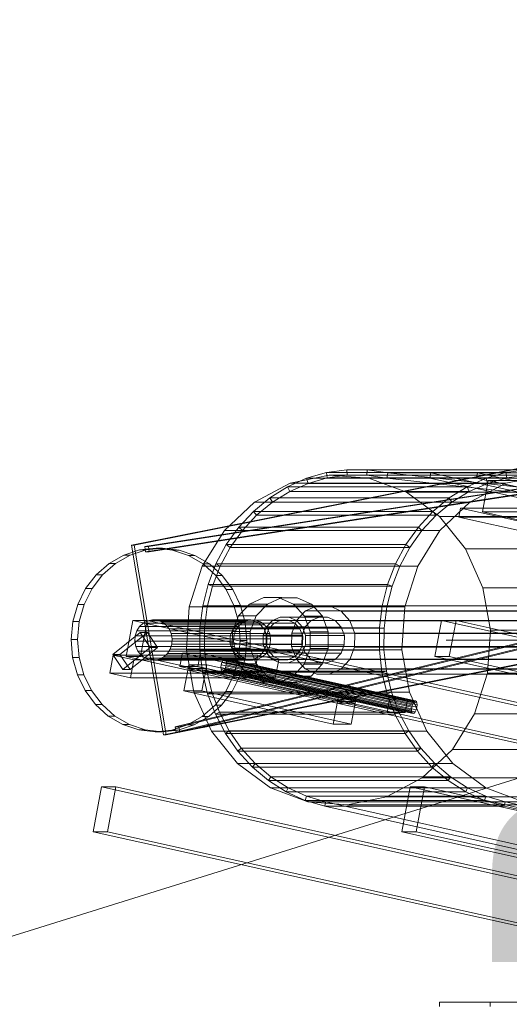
# Model space of a CAD drawing. Header units: millimetres. Extents: x -4738 to 65662, y -68080 to 6847.
# Tile 812 of 1056: x 17909 to 18442, y 2033 to 3106. Entities that reach past the tile are written whole.
import ezdxf

# ---------------------------------------------------------------- set-up
doc = ezdxf.new("R2010")
doc.units = ezdxf.units.MM
doc.layers.add('COTAS_P', color=1, linetype='Continuous', lineweight=0)
doc.layers.add('lateral_C10', color=7, linetype='Continuous', lineweight=0)
doc.dimstyles.new('R19_100', dxfattribs={"dimtxt": 250, "dimasz": 150, "dimexe": 150, "dimexo": 80, "dimgap": 100, "dimtad": 1, "dimtih": 1, "dimtoh": 1, "dimdsep": 46, "dimcen": 0.09, "dimadec": 0, "dimazin": 0, "dimtfac": 1, "dimtdec": 4, "dimtofl": 0, "dimtmove": 0, "dimatfit": 3, "dimfxl": 1, "dimtolj": 1, "dimtzin": 0, "dimarcsym": 0})

# ---------------------------------------------------------------- blocks, each defined once
blk = doc.blocks.new('DIM_R30_4')
at = {"layer": 'COTAS_P'}
for p, q in [((15248.4, 1279.1), (24311.8, 4109.1)), ((24311.8, 4109.1), (24155.2, 4107.3)), ((24311.8, 4109.1), (24182.1, 4021.4)), ((24580.1, 3250), (24311.8, 4109.1)), ((15248.4, 1279.1), (15378.1, 1366.8)), ((15248.4, 1279.1), (15405, 1280.8)), ((15516.6, 420), (15248.4, 1279.1))]:
    blk.add_line(p, q, dxfattribs=at)
blk.add_text('9495 P', height=250, rotation=17.3406, dxfattribs=at).set_placement((19750.3, 2789.5))
blk = doc.blocks.new('DIM_R30_19')
at = {"layer": 'COTAS_P'}
for p, q in [((18373.5, 2430), (18773.5, 2430)), ((18773.5, 2430), (18728.5, 2280)), ((18773.5, 0), (18773.5, 2430)), ((18773.5, 2430), (18818.5, 2280)), ((18773.5, 0), (18728.5, 150)), ((18773.5, 0), (18818.5, 150)), ((18373.5, 0), (18773.5, 0))]:
    blk.add_line(p, q, dxfattribs=at)
blk.add_text('2430 P', height=250, rotation=90, dxfattribs=at).set_placement((18673.5, 1215))

msp = doc.modelspace()

# ---------------------------------------------------------------- linework, layer by layer
at = {"layer": 'lateral_C10'}
for p, q in [((18031.001, 2533.276), (18938.886, 2714.219)), ((18942.012, 2714.219), (18034.127, 2533.276)), ((18045.617, 2531.97), (18958.696, 2673.313)), ((18962.603, 2673.313), (18049.524, 2531.97)), ((18959.475, 2667.373), (18046.396, 2526.03)), ((18963.382, 2667.373), (18050.303, 2526.03)), ((18246.392, 2609.677), (18203.923, 2600.763)), ((18221.596, 2606.236), (18243.205, 2612.459)), ((18243.205, 2612.459), (18265.383, 2615.568)), ((18243.205, 2612.459), (18244.237, 2606.692)), ((18438.58, 2612.459), (18243.205, 2612.459)), ((18265.716, 2609.663), (18244.237, 2606.692)), ((18289.537, 2606.346), (18246.392, 2609.677)), ((18246.392, 2609.677), (18480.841, 2609.677)), ((18265.383, 2615.568), (18265.716, 2609.663)), ((18460.757, 2615.568), (18265.383, 2615.568)), ((18265.383, 2615.568), (18287.749, 2615.509)), ((18265.716, 2609.663), (18461.091, 2609.663)), ((18287.368, 2609.565), (18265.716, 2609.663)), ((18287.749, 2615.509), (18287.368, 2609.565)), ((18287.368, 2609.565), (18482.742, 2609.565)), ((18308.823, 2606.401), (18287.368, 2609.565)), ((18483.123, 2615.509), (18287.749, 2615.509)), ((18287.749, 2615.509), (18309.922, 2612.281)), ((18309.922, 2612.281), (18308.823, 2606.401)), ((18967.236, 2539.411), (18309.922, 2612.281)), ((18309.922, 2612.281), (18356.812, 2612.281)), ((18505.296, 2612.281), (18309.922, 2612.281)), ((18355.713, 2606.401), (18356.812, 2612.281)), ((18993.04, 2471.958), (18356.812, 2612.281)), ((18356.812, 2612.281), (18407.609, 2612.281)), ((18406.51, 2606.401), (18407.609, 2612.281)), ((19043.837, 2471.958), (18407.609, 2612.281)), ((18407.609, 2612.281), (18458.406, 2612.281)), ((18438.58, 2612.459), (18416.97, 2606.236)), ((18438.373, 2600.763), (18480.841, 2609.677)), ((18460.757, 2615.568), (18438.58, 2612.459)), ((18439.612, 2606.692), (18438.58, 2612.459)), ((18439.612, 2606.692), (18461.091, 2609.663)), ((18203.923, 2600.763), (18165.026, 2580.212)), ((18181.537, 2584.931), (18200.922, 2597.007)), ((18200.922, 2597.007), (18221.596, 2606.236)), ((18200.922, 2597.007), (18203.258, 2591.801)), ((18396.296, 2597.007), (18200.922, 2597.007)), ((18223.299, 2600.704), (18203.258, 2591.801)), ((18203.923, 2600.763), (18438.373, 2600.763)), ((18221.596, 2606.236), (18223.299, 2600.704)), ((18416.97, 2606.236), (18221.596, 2606.236)), ((18244.237, 2606.692), (18223.299, 2600.704)), ((18223.299, 2600.704), (18418.673, 2600.704)), ((18244.237, 2606.692), (18439.612, 2606.692)), ((18330.418, 2590.997), (18289.537, 2606.346)), ((18289.537, 2606.346), (18523.986, 2606.346)), ((18355.713, 2606.401), (18308.823, 2606.401)), ((18308.823, 2606.401), (18966.137, 2533.531)), ((18308.823, 2606.401), (18504.197, 2606.401)), ((18406.51, 2606.401), (18355.713, 2606.401)), ((18355.713, 2606.401), (18991.941, 2466.078)), ((18396.296, 2597.007), (18376.911, 2584.931)), ((18416.97, 2606.236), (18396.296, 2597.007)), ((18398.632, 2591.801), (18396.296, 2597.007)), ((18398.632, 2591.801), (18418.673, 2600.704)), ((18399.475, 2580.212), (18438.373, 2600.763)), ((18457.308, 2606.401), (18406.51, 2606.401)), ((18406.51, 2606.401), (19042.738, 2466.078)), ((18419.384, 2603.869), (18412.925, 2569.579)), ((18418.673, 2600.704), (18416.97, 2606.236)), ((18418.673, 2600.704), (18439.612, 2606.692)), ((18520.979, 2603.869), (18419.384, 2603.869)), ((18419.384, 2603.869), (18888.325, 2499.62)), ((18203.258, 2591.801), (18184.456, 2580.135)), ((18203.258, 2591.801), (18398.632, 2591.801)), ((18366.249, 2564.677), (18330.418, 2590.997)), ((18330.418, 2590.997), (18564.867, 2590.997)), ((18379.831, 2580.135), (18398.632, 2591.801)), ((18165.026, 2580.212), (18132.35, 2549.424)), ((18163.771, 2570.215), (18181.537, 2584.931)), ((18165.026, 2580.212), (18399.475, 2580.212)), ((18184.456, 2580.135), (18167.216, 2565.905)), ((18181.537, 2584.931), (18184.456, 2580.135)), ((18376.911, 2584.931), (18181.537, 2584.931)), ((18184.456, 2580.135), (18379.831, 2580.135)), ((18376.911, 2584.931), (18359.145, 2570.215)), ((18362.591, 2565.905), (18379.831, 2580.135)), ((18366.799, 2549.424), (18399.475, 2580.212)), ((18379.831, 2580.135), (18376.911, 2584.931)), ((18147.926, 2553.112), (18163.771, 2570.215)), ((18167.216, 2565.905), (18151.831, 2549.355)), ((18163.771, 2570.215), (18167.216, 2565.905)), ((18359.145, 2570.215), (18163.771, 2570.215)), ((18167.216, 2565.905), (18362.591, 2565.905)), ((18359.145, 2570.215), (18343.301, 2553.112)), ((18347.205, 2549.355), (18362.591, 2565.905)), ((18362.591, 2565.905), (18359.145, 2570.215)), ((18394.589, 2529.179), (18366.249, 2564.677)), ((18366.249, 2564.677), (18600.699, 2564.677)), ((18389.028, 2573.589), (18387.183, 2563.792)), ((18502.345, 2573.589), (18389.028, 2573.589)), ((18389.028, 2573.589), (19074.403, 2421.226)), ((18881.866, 2465.331), (18412.925, 2569.579)), ((18412.925, 2569.579), (18514.52, 2569.579)), ((18078.593, 2335.366), (18978.395, 2555.334)), ((18982.303, 2555.334), (18082.501, 2335.366)), ((19072.558, 2411.429), (18387.183, 2563.792)), ((18387.183, 2563.792), (18500.5, 2563.792)), ((18979.608, 2549.48), (18079.806, 2329.513)), ((18983.515, 2549.48), (18083.713, 2329.513)), ((18132.35, 2549.424), (18108.122, 2510.498)), ((18132.35, 2549.424), (18366.799, 2549.424)), ((18134.273, 2533.915), (18147.926, 2553.112)), ((18151.831, 2549.355), (18138.563, 2530.766)), ((18147.926, 2553.112), (18151.831, 2549.355)), ((18343.301, 2553.112), (18147.926, 2553.112)), ((18151.831, 2549.355), (18347.205, 2549.355)), ((18343.301, 2553.112), (18329.647, 2533.915)), ((18333.938, 2530.766), (18347.205, 2549.355)), ((18342.572, 2510.498), (18366.799, 2549.424)), ((18347.205, 2549.355), (18343.301, 2553.112)), ((18031.001, 2533.276), (18034.127, 2533.276)), ((18065.882, 2326.724), (18031.001, 2533.276)), ((18034.127, 2533.276), (18069.007, 2326.724)), ((18045.617, 2531.97), (18049.524, 2531.97)), ((18046.396, 2526.03), (18045.617, 2531.97)), ((18049.524, 2531.97), (18050.303, 2526.03)), ((18123.043, 2512.952), (18134.273, 2533.915)), ((18134.273, 2533.915), (18138.563, 2530.766)), ((18329.647, 2533.915), (18134.273, 2533.915)), ((18329.647, 2533.915), (18318.418, 2512.952)), ((18333.938, 2530.766), (18329.647, 2533.915)), ((18006.71, 2513.451), (18022.67, 2522.597)), ((18029.704, 2522.597), (18013.743, 2513.451)), ((18022.67, 2522.597), (18039.967, 2528.184)), ((18029.704, 2522.597), (18022.67, 2522.597)), ((18047, 2528.184), (18029.704, 2522.597)), ((18039.967, 2528.184), (18057.934, 2529.998)), ((18047, 2528.184), (18039.967, 2528.184)), ((18050.303, 2526.03), (18046.396, 2526.03)), ((18064.968, 2529.998), (18047, 2528.184)), ((18057.934, 2529.998), (18075.882, 2527.97)), ((18064.968, 2529.998), (18057.934, 2529.998)), ((18082.916, 2527.97), (18064.968, 2529.998)), ((18075.882, 2527.97), (18093.121, 2522.176)), ((18082.916, 2527.97), (18075.882, 2527.97)), ((18100.155, 2522.176), (18082.916, 2527.97)), ((18093.121, 2522.176), (18108.988, 2512.84)), ((18100.155, 2522.176), (18093.121, 2522.176)), ((18116.022, 2512.84), (18100.155, 2522.176)), ((18138.563, 2530.766), (18127.641, 2510.456)), ((18138.563, 2530.766), (18333.938, 2530.766)), ((18323.015, 2510.456), (18333.938, 2530.766)), ((18413.506, 2486.922), (18394.589, 2529.179)), ((18394.589, 2529.179), (18629.039, 2529.179)), ((17992.698, 2501.098), (18006.71, 2513.451)), ((18013.743, 2513.451), (17999.731, 2501.098)), ((18013.743, 2513.451), (18006.71, 2513.451)), ((18108.988, 2512.84), (18122.874, 2500.321)), ((18116.022, 2512.84), (18108.988, 2512.84)), ((18114.427, 2490.582), (18123.043, 2512.952)), ((18129.907, 2500.321), (18116.022, 2512.84)), ((18123.043, 2512.952), (18127.641, 2510.456)), ((18318.418, 2512.952), (18123.043, 2512.952)), ((18318.418, 2512.952), (18309.802, 2490.582)), ((18323.015, 2510.456), (18318.418, 2512.952)), ((17981.174, 2486.013), (17992.698, 2501.098)), ((17999.731, 2501.098), (17988.207, 2486.013)), ((17999.731, 2501.098), (17992.698, 2501.098)), ((18973.767, 2507.667), (18065.882, 2326.724)), ((18976.892, 2507.667), (18069.007, 2326.724)), ((18108.122, 2510.498), (18093.994, 2466.086)), ((18108.122, 2510.498), (18342.572, 2510.498)), ((18127.641, 2510.456), (18119.249, 2488.773)), ((18122.874, 2500.321), (18134.245, 2485.099)), ((18129.907, 2500.321), (18122.874, 2500.321)), ((18127.641, 2510.456), (18323.015, 2510.456)), ((18141.278, 2485.099), (18129.907, 2500.321)), ((18314.623, 2488.773), (18323.015, 2510.456)), ((18328.443, 2466.086), (18342.572, 2510.498)), ((18108.571, 2467.189), (18114.427, 2490.582)), ((18114.427, 2490.582), (18119.249, 2488.773)), ((18309.802, 2490.582), (18114.427, 2490.582)), ((18309.802, 2490.582), (18303.946, 2467.189)), ((18314.623, 2488.773), (18309.802, 2490.582)), ((17972.58, 2468.775), (17981.174, 2486.013)), ((17988.207, 2486.013), (17979.614, 2468.775)), ((17988.207, 2486.013), (17981.174, 2486.013)), ((18119.249, 2488.773), (18113.531, 2466.086)), ((18119.249, 2488.773), (18314.623, 2488.773)), ((18134.245, 2485.099), (18142.663, 2467.76)), ((18141.278, 2485.099), (18134.245, 2485.099)), ((18149.697, 2467.76), (18141.278, 2485.099)), ((18308.906, 2466.086), (18314.623, 2488.773)), ((18421.711, 2440.785), (18413.506, 2486.922)), ((18413.506, 2486.922), (18647.956, 2486.922)), ((17967.247, 2450.048), (17972.58, 2468.775)), ((17979.614, 2468.775), (17972.58, 2468.775)), ((17979.614, 2468.775), (17974.281, 2450.048)), ((18142.663, 2467.76), (18147.807, 2448.97)), ((18149.697, 2467.76), (18142.663, 2467.76)), ((18159.412, 2469.222), (18147.41, 2456.326)), ((18154.84, 2448.97), (18149.697, 2467.76)), ((18175.043, 2476.147), (18159.412, 2469.222)), ((18159.412, 2469.222), (18178.949, 2469.222)), ((18166.947, 2456.326), (18178.949, 2469.222)), ((18191.923, 2476.046), (18175.043, 2476.147)), ((18175.043, 2476.147), (18194.58, 2476.147)), ((18178.949, 2469.222), (18194.58, 2476.147)), ((18207.483, 2468.935), (18191.923, 2476.046)), ((18191.923, 2476.046), (18211.46, 2476.046)), ((18194.58, 2476.147), (18211.46, 2476.046)), ((18219.353, 2455.897), (18207.483, 2468.935)), ((18207.483, 2468.935), (18227.02, 2468.935)), ((18211.46, 2476.046), (18227.02, 2468.935)), ((18227.02, 2468.935), (18238.891, 2455.897)), ((18093.994, 2466.086), (18090.928, 2419.215)), ((18328.443, 2466.086), (18093.994, 2466.086)), ((18105.574, 2443.17), (18108.571, 2467.189)), ((18108.571, 2467.189), (18113.531, 2466.086)), ((18303.946, 2467.189), (18108.571, 2467.189)), ((18113.531, 2466.086), (18110.586, 2442.783)), ((18113.531, 2466.086), (18308.906, 2466.086)), ((18220.44, 2461.711), (18210.736, 2451.285)), ((18233.077, 2467.31), (18220.44, 2461.711)), ((18220.44, 2461.711), (18488.103, 2461.711)), ((18246.725, 2467.229), (18233.077, 2467.31)), ((18233.077, 2467.31), (18500.74, 2467.31)), ((18259.306, 2461.479), (18246.725, 2467.229)), ((18246.725, 2467.229), (18514.388, 2467.229)), ((18268.903, 2450.938), (18259.306, 2461.479)), ((18259.306, 2461.479), (18526.969, 2461.479)), ((18303.946, 2467.189), (18300.949, 2443.17)), ((18308.906, 2466.086), (18303.946, 2467.189)), ((18305.96, 2442.783), (18308.906, 2466.086)), ((18325.377, 2419.215), (18328.443, 2466.086)), ((17965.38, 2430.55), (17967.247, 2450.048)), ((17967.247, 2450.048), (17974.281, 2450.048)), ((17974.281, 2450.048), (17972.413, 2430.55)), ((18025.232, 2412.203), (18032.613, 2451.39)), ((18032.613, 2451.39), (18048.243, 2451.39)), ((18032.613, 2451.39), (18515.082, 2344.135)), ((18039.932, 2444.596), (18043.926, 2448.359)), ((18048.243, 2451.39), (18040.862, 2412.203)), ((18043.926, 2448.359), (18048.68, 2450.871)), ((18151.186, 2448.359), (18043.926, 2448.359)), ((18530.712, 2344.135), (18048.243, 2451.39)), ((18048.68, 2450.871), (18053.87, 2451.96)), ((18155.94, 2450.871), (18048.68, 2450.871)), ((18053.87, 2451.96), (18059.144, 2451.553)), ((18161.131, 2451.96), (18053.87, 2451.96)), ((18059.144, 2451.553), (18064.14, 2449.677)), ((18166.404, 2451.553), (18059.144, 2451.553)), ((18064.14, 2449.677), (18068.52, 2446.461)), ((18171.401, 2449.677), (18064.14, 2449.677)), ((18068.52, 2446.461), (18071.983, 2442.122)), ((18175.78, 2446.461), (18068.52, 2446.461)), ((18147.41, 2456.326), (18140.864, 2439.422)), ((18147.279, 2448.359), (18141.661, 2442.323)), ((18151.186, 2448.359), (18147.193, 2444.596)), ((18154.595, 2451.601), (18147.279, 2448.359)), ((18147.279, 2448.359), (18186.354, 2448.359)), ((18147.41, 2456.326), (18166.947, 2456.326)), ((18147.807, 2448.97), (18149.477, 2429.45)), ((18154.84, 2448.97), (18147.807, 2448.97)), ((18155.94, 2450.871), (18151.186, 2448.359)), ((18162.497, 2451.553), (18154.595, 2451.601)), ((18154.595, 2451.601), (18193.67, 2451.601)), ((18156.51, 2429.45), (18154.84, 2448.97)), ((18161.131, 2451.96), (18155.94, 2450.871)), ((18160.402, 2439.422), (18166.947, 2456.326)), ((18166.404, 2451.553), (18161.131, 2451.96)), ((18169.78, 2448.225), (18162.497, 2451.553)), ((18162.497, 2451.553), (18201.572, 2451.553)), ((18171.401, 2449.677), (18166.404, 2451.553)), ((18175.337, 2442.122), (18169.78, 2448.225)), ((18169.78, 2448.225), (18208.855, 2448.225)), ((18175.78, 2446.461), (18171.401, 2449.677)), ((18179.244, 2442.122), (18175.78, 2446.461)), ((18184.579, 2451.28), (18178.067, 2444.283)), ((18180.736, 2442.323), (18186.354, 2448.359)), ((18193.059, 2455.037), (18184.579, 2451.28)), ((18184.579, 2451.28), (18226.779, 2451.28)), ((18186.354, 2448.359), (18193.67, 2451.601)), ((18202.218, 2454.982), (18193.059, 2455.037)), ((18193.059, 2455.037), (18235.26, 2455.037)), ((18193.67, 2451.601), (18201.572, 2451.553)), ((18201.572, 2451.553), (18208.855, 2448.225)), ((18210.66, 2451.124), (18202.218, 2454.982)), ((18202.218, 2454.982), (18244.418, 2454.982)), ((18210.736, 2451.285), (18205.444, 2437.618)), ((18208.855, 2448.225), (18214.411, 2442.122)), ((18217.1, 2444.05), (18210.66, 2451.124)), ((18210.66, 2451.124), (18252.861, 2451.124)), ((18210.736, 2451.285), (18478.399, 2451.285)), ((18225.727, 2438.916), (18219.353, 2455.897)), ((18219.353, 2455.897), (18238.891, 2455.897)), ((18220.268, 2444.283), (18226.779, 2451.28)), ((18226.779, 2451.28), (18235.26, 2455.037)), ((18235.26, 2455.037), (18244.418, 2454.982)), ((18238.891, 2455.897), (18245.265, 2438.916)), ((18244.418, 2454.982), (18252.861, 2451.124)), ((18252.861, 2451.124), (18259.301, 2444.05)), ((18274.057, 2437.209), (18268.903, 2450.938)), ((18268.903, 2450.938), (18536.566, 2450.938)), ((18361.276, 2412.203), (18368.658, 2451.39)), ((18368.658, 2451.39), (18384.288, 2451.39)), ((18368.658, 2451.39), (18851.126, 2344.135)), ((18384.288, 2451.39), (18376.906, 2412.203)), ((18866.756, 2344.135), (18384.288, 2451.39)), ((18010.743, 2414.066), (18040.628, 2438.044)), ((18048.443, 2438.044), (18018.558, 2414.066)), ((18035.244, 2434.411), (18036.971, 2439.839)), ((18036.971, 2439.839), (18039.932, 2444.596)), ((18144.231, 2439.839), (18036.971, 2439.839)), ((18147.193, 2444.596), (18039.932, 2444.596)), ((18048.443, 2438.044), (18040.628, 2438.044)), ((18040.628, 2438.044), (18051.565, 2421.956)), ((18059.38, 2421.956), (18048.443, 2438.044)), ((18071.983, 2442.122), (18074.296, 2436.957)), ((18179.244, 2442.122), (18071.983, 2442.122)), ((18074.296, 2436.957), (18075.298, 2431.318)), ((18181.556, 2436.957), (18074.296, 2436.957)), ((18105.486, 2418.938), (18105.574, 2443.17)), ((18105.574, 2443.17), (18110.586, 2442.783)), ((18300.949, 2443.17), (18105.574, 2443.17)), ((18110.586, 2442.783), (18110.463, 2419.261)), ((18110.586, 2442.783), (18305.96, 2442.783)), ((18141.661, 2442.323), (18138.597, 2434.411)), ((18140.864, 2439.422), (18140.772, 2421.084)), ((18160.402, 2439.422), (18140.864, 2439.422)), ((18141.661, 2442.323), (18180.736, 2442.323)), ((18144.231, 2439.839), (18142.505, 2434.411)), ((18147.193, 2444.596), (18144.231, 2439.839)), ((18160.309, 2421.084), (18160.402, 2439.422)), ((18178.067, 2444.283), (18174.516, 2435.112)), ((18178.32, 2434.173), (18175.337, 2442.122)), ((18175.337, 2442.122), (18214.411, 2442.122)), ((18177.672, 2434.411), (18180.736, 2442.323)), ((18178.067, 2444.283), (18220.268, 2444.283)), ((18181.556, 2436.957), (18179.244, 2442.122)), ((18182.559, 2431.318), (18181.556, 2436.957)), ((18205.444, 2437.618), (18205.369, 2422.791)), ((18473.107, 2437.618), (18205.444, 2437.618)), ((18214.411, 2442.122), (18217.395, 2434.173)), ((18216.717, 2435.112), (18220.268, 2444.283)), ((18220.558, 2434.837), (18217.1, 2444.05)), ((18217.1, 2444.05), (18259.301, 2444.05)), ((18225.635, 2420.578), (18225.727, 2438.916)), ((18225.727, 2438.916), (18245.265, 2438.916)), ((18245.265, 2438.916), (18245.172, 2420.578)), ((18259.301, 2444.05), (18262.759, 2434.837)), ((18273.982, 2422.382), (18274.057, 2437.209)), ((18274.057, 2437.209), (18541.72, 2437.209)), ((18300.949, 2443.17), (18300.86, 2418.938)), ((18305.96, 2442.783), (18300.949, 2443.17)), ((18305.837, 2419.261), (18305.96, 2442.783)), ((18418.645, 2393.914), (18421.711, 2440.785)), ((18421.711, 2440.785), (18656.161, 2440.785)), ((17967.05, 2411.03), (17965.38, 2430.55)), ((17972.413, 2430.55), (17965.38, 2430.55)), ((17972.413, 2430.55), (17974.083, 2411.03)), ((18034.869, 2428.682), (18035.244, 2434.411)), ((18035.872, 2423.043), (18034.869, 2428.682)), ((18142.13, 2428.682), (18034.869, 2428.682)), ((18035.244, 2434.411), (18142.505, 2434.411)), ((18074.924, 2425.589), (18073.197, 2420.161)), ((18075.298, 2431.318), (18074.924, 2425.589)), ((18182.184, 2425.589), (18074.924, 2425.589)), ((18182.559, 2431.318), (18075.298, 2431.318)), ((18138.597, 2434.411), (18138.554, 2425.827)), ((18138.554, 2425.827), (18141.537, 2417.878)), ((18138.554, 2425.827), (18177.629, 2425.827)), ((18177.672, 2434.411), (18138.597, 2434.411)), ((18142.505, 2434.411), (18142.13, 2428.682)), ((18142.13, 2428.682), (18143.133, 2423.043)), ((18149.477, 2429.45), (18147.609, 2409.952)), ((18156.51, 2429.45), (18149.477, 2429.45)), ((18154.643, 2409.952), (18156.51, 2429.45)), ((18174.516, 2435.112), (18174.465, 2425.163)), ((18174.465, 2425.163), (18177.924, 2415.95)), ((18174.465, 2425.163), (18216.666, 2425.163)), ((18216.717, 2435.112), (18174.516, 2435.112)), ((18175.213, 2417.677), (18178.277, 2425.589)), ((18177.629, 2425.827), (18177.672, 2434.411)), ((18180.612, 2417.878), (18177.629, 2425.827)), ((18178.277, 2425.589), (18178.32, 2434.173)), ((18178.277, 2425.589), (18217.352, 2425.589)), ((18178.32, 2434.173), (18217.395, 2434.173)), ((18180.457, 2420.161), (18182.184, 2425.589)), ((18182.184, 2425.589), (18182.559, 2431.318)), ((18217.352, 2425.589), (18214.288, 2417.677)), ((18216.666, 2425.163), (18216.717, 2435.112)), ((18220.125, 2415.95), (18216.666, 2425.163)), ((18216.957, 2415.717), (18220.508, 2424.888)), ((18217.395, 2434.173), (18217.352, 2425.589)), ((18220.508, 2424.888), (18220.558, 2434.837)), ((18220.508, 2424.888), (18262.709, 2424.888)), ((18220.558, 2434.837), (18262.759, 2434.837)), ((18262.709, 2424.888), (18259.158, 2415.717)), ((18262.759, 2434.837), (18262.709, 2424.888)), ((18021.68, 2397.978), (18010.743, 2414.066)), ((18010.743, 2414.066), (18018.558, 2414.066)), ((18018.558, 2414.066), (18029.495, 2397.978)), ((18021.68, 2397.978), (18051.565, 2421.956)), ((18029.495, 2397.978), (18059.38, 2421.956)), ((18038.184, 2417.878), (18035.872, 2423.043)), ((18143.133, 2423.043), (18035.872, 2423.043)), ((18041.648, 2413.539), (18038.184, 2417.878)), ((18145.445, 2417.878), (18038.184, 2417.878)), ((18051.565, 2421.956), (18059.38, 2421.956)), ((18070.236, 2415.404), (18066.242, 2411.641)), ((18073.197, 2420.161), (18070.236, 2415.404)), ((18177.496, 2415.404), (18070.236, 2415.404)), ((18180.457, 2420.161), (18073.197, 2420.161)), ((18086.61, 2415.758), (18083.842, 2401.063)), ((18106.147, 2415.758), (18086.61, 2415.758)), ((18086.61, 2415.758), (18312.062, 2365.639)), ((18090.928, 2419.215), (18099.133, 2373.078)), ((18090.928, 2419.215), (18325.377, 2419.215)), ((18103.379, 2401.063), (18106.147, 2415.758)), ((18105.486, 2418.938), (18110.463, 2419.261)), ((18108.306, 2394.905), (18105.486, 2418.938)), ((18300.86, 2418.938), (18105.486, 2418.938)), ((18331.6, 2365.639), (18106.147, 2415.758)), ((18110.463, 2419.261), (18113.164, 2395.923)), ((18110.463, 2419.261), (18305.837, 2419.261)), ((18140.772, 2421.084), (18147.146, 2404.103)), ((18140.772, 2421.084), (18160.309, 2421.084)), ((18141.537, 2417.878), (18147.094, 2411.775)), ((18141.537, 2417.878), (18180.612, 2417.878)), ((18143.133, 2423.043), (18145.445, 2417.878)), ((18145.445, 2417.878), (18148.909, 2413.539)), ((18166.683, 2404.103), (18160.309, 2421.084)), ((18169.595, 2411.641), (18175.213, 2417.677)), ((18173.503, 2411.641), (18177.496, 2415.404)), ((18175.213, 2417.677), (18214.288, 2417.677)), ((18177.496, 2415.404), (18180.457, 2420.161)), ((18177.924, 2415.95), (18184.364, 2408.876)), ((18177.924, 2415.95), (18220.125, 2415.95)), ((18186.169, 2411.775), (18180.612, 2417.878)), ((18205.369, 2422.791), (18210.523, 2409.062)), ((18205.369, 2422.791), (18473.032, 2422.791)), ((18214.288, 2417.677), (18208.67, 2411.641)), ((18210.445, 2408.72), (18216.957, 2415.717)), ((18216.957, 2415.717), (18259.158, 2415.717)), ((18219.089, 2403.674), (18225.635, 2420.578)), ((18226.565, 2408.876), (18220.125, 2415.95)), ((18225.635, 2420.578), (18245.172, 2420.578)), ((18245.172, 2420.578), (18238.627, 2403.674)), ((18259.158, 2415.717), (18252.646, 2408.72)), ((18268.689, 2408.715), (18273.982, 2422.382)), ((18273.982, 2422.382), (18541.645, 2422.382)), ((18305.837, 2419.261), (18300.86, 2418.938)), ((18300.86, 2418.938), (18303.68, 2394.905)), ((18308.538, 2395.923), (18305.837, 2419.261)), ((18333.582, 2373.078), (18325.377, 2419.215)), ((17972.193, 2392.24), (17967.05, 2411.03)), ((17974.083, 2411.03), (17967.05, 2411.03)), ((17974.083, 2411.03), (17979.227, 2392.24)), ((18011.272, 2413.527), (18007.581, 2393.933)), ((18168.744, 2413.527), (18011.272, 2413.527)), ((18011.272, 2413.527), (18033.817, 2408.515)), ((18040.862, 2412.203), (18025.232, 2412.203)), ((18507.7, 2304.947), (18025.232, 2412.203)), ((18030.126, 2388.921), (18033.817, 2408.515)), ((18033.817, 2408.515), (18191.289, 2408.515)), ((18523.33, 2304.947), (18040.862, 2412.203)), ((18046.027, 2410.323), (18041.648, 2413.539)), ((18148.909, 2413.539), (18041.648, 2413.539)), ((18051.024, 2408.447), (18046.027, 2410.323)), ((18153.288, 2410.323), (18046.027, 2410.323)), ((18056.297, 2408.04), (18051.024, 2408.447)), ((18158.285, 2408.447), (18051.024, 2408.447)), ((18061.488, 2409.129), (18056.297, 2408.04)), ((18163.558, 2408.04), (18056.297, 2408.04)), ((18066.242, 2411.641), (18061.488, 2409.129)), ((18168.748, 2409.129), (18061.488, 2409.129)), ((18173.503, 2411.641), (18066.242, 2411.641)), ((18128.793, 2402.841), (18129.495, 2405.465)), ((18129.495, 2405.465), (18130.507, 2407.69)), ((18336.912, 2359.355), (18129.495, 2405.465)), ((18130.507, 2407.69), (18131.675, 2409.177)), ((18337.924, 2361.58), (18130.507, 2407.69)), ((18131.675, 2409.177), (18132.82, 2409.699)), ((18339.091, 2363.067), (18131.675, 2409.177)), ((18132.82, 2409.699), (18133.768, 2409.177)), ((18340.236, 2363.589), (18132.82, 2409.699)), ((18133.768, 2409.177), (18134.376, 2407.69)), ((18341.184, 2363.067), (18133.768, 2409.177)), ((18134.549, 2405.465), (18134.263, 2402.841)), ((18134.376, 2407.69), (18134.549, 2405.465)), ((18341.792, 2361.58), (18134.376, 2407.69)), ((18341.966, 2359.355), (18134.549, 2405.465)), ((18147.609, 2409.952), (18142.276, 2391.225)), ((18147.094, 2411.775), (18154.377, 2408.447)), ((18147.094, 2411.775), (18186.169, 2411.775)), ((18147.146, 2404.103), (18159.016, 2391.065)), ((18147.146, 2404.103), (18166.683, 2404.103)), ((18154.643, 2409.952), (18147.609, 2409.952)), ((18148.909, 2413.539), (18153.288, 2410.323)), ((18149.31, 2391.225), (18154.643, 2409.952)), ((18153.288, 2410.323), (18158.285, 2408.447)), ((18154.377, 2408.447), (18162.278, 2408.399)), ((18154.377, 2408.447), (18193.452, 2408.447)), ((18158.285, 2408.447), (18163.558, 2408.04)), ((18162.278, 2408.399), (18169.595, 2411.641)), ((18162.278, 2408.399), (18201.353, 2408.399)), ((18163.558, 2408.04), (18168.748, 2409.129)), ((18165.053, 2393.933), (18168.744, 2413.527)), ((18178.554, 2391.065), (18166.683, 2404.103)), ((18191.289, 2408.515), (18168.744, 2413.527)), ((18168.748, 2409.129), (18173.503, 2411.641)), ((18169.595, 2411.641), (18208.67, 2411.641)), ((18184.364, 2408.876), (18192.806, 2405.018)), ((18184.364, 2408.876), (18226.565, 2408.876)), ((18193.452, 2408.447), (18186.169, 2411.775)), ((18191.289, 2408.515), (18187.598, 2388.921)), ((18192.806, 2405.018), (18201.965, 2404.963)), ((18192.806, 2405.018), (18235.007, 2405.018)), ((18201.353, 2408.399), (18193.452, 2408.447)), ((18208.67, 2411.641), (18201.353, 2408.399)), ((18201.965, 2404.963), (18210.445, 2408.72)), ((18201.965, 2404.963), (18244.165, 2404.963)), ((18207.087, 2390.778), (18219.089, 2403.674)), ((18210.445, 2408.72), (18252.646, 2408.72)), ((18210.523, 2409.062), (18220.12, 2398.521)), ((18210.523, 2409.062), (18478.186, 2409.062)), ((18219.089, 2403.674), (18238.627, 2403.674)), ((18235.007, 2405.018), (18226.565, 2408.876)), ((18238.627, 2403.674), (18226.625, 2390.778)), ((18244.165, 2404.963), (18235.007, 2405.018)), ((18252.646, 2408.72), (18244.165, 2404.963)), ((18258.986, 2398.289), (18268.689, 2408.715)), ((18268.689, 2408.715), (18536.353, 2408.715)), ((18376.906, 2412.203), (18361.276, 2412.203)), ((18843.744, 2304.947), (18361.276, 2412.203)), ((18859.374, 2304.947), (18376.906, 2412.203)), ((18030.126, 2388.921), (18007.581, 2393.933)), ((18007.581, 2393.933), (18165.053, 2393.933)), ((18029.495, 2397.978), (18021.68, 2397.978)), ((18309.294, 2350.943), (18083.842, 2401.063)), ((18083.842, 2401.063), (18103.379, 2401.063)), ((18092.86, 2399.058), (18088.246, 2374.566)), ((18093.598, 2402.977), (18092.491, 2397.099)), ((18254.816, 2361.013), (18092.491, 2397.099)), ((18092.491, 2397.099), (18112.028, 2397.099)), ((18112.397, 2399.058), (18092.86, 2399.058)), ((18092.86, 2399.058), (18255.185, 2362.972)), ((18113.135, 2402.977), (18093.598, 2402.977)), ((18093.598, 2402.977), (18255.924, 2366.891)), ((18103.379, 2401.063), (18328.831, 2350.943)), ((18107.784, 2374.566), (18112.397, 2399.058)), ((18108.306, 2394.905), (18113.164, 2395.923)), ((18113.985, 2371.483), (18108.306, 2394.905)), ((18303.68, 2394.905), (18108.306, 2394.905)), ((18112.028, 2397.099), (18113.135, 2402.977)), ((18112.028, 2397.099), (18274.354, 2361.013)), ((18274.723, 2362.972), (18112.397, 2399.058)), ((18275.461, 2366.891), (18113.135, 2402.977)), ((18113.164, 2395.923), (18118.643, 2373.167)), ((18113.164, 2395.923), (18308.538, 2395.923)), ((18128.507, 2400.216), (18128.793, 2402.841)), ((18128.681, 2397.991), (18128.507, 2400.216)), ((18335.923, 2354.107), (18128.507, 2400.216)), ((18129.288, 2396.505), (18128.681, 2397.991)), ((18336.097, 2351.882), (18128.681, 2397.991)), ((18128.793, 2402.841), (18336.209, 2356.731)), ((18130.236, 2395.983), (18129.288, 2396.505)), ((18336.704, 2350.395), (18129.288, 2396.505)), ((18131.381, 2396.505), (18130.236, 2395.983)), ((18337.653, 2349.873), (18130.236, 2395.983)), ((18132.549, 2397.991), (18131.381, 2396.505)), ((18338.798, 2350.395), (18131.381, 2396.505)), ((18133.561, 2400.216), (18132.549, 2397.991)), ((18339.965, 2351.882), (18132.549, 2397.991)), ((18134.263, 2402.841), (18133.561, 2400.216)), ((18340.977, 2354.107), (18133.561, 2400.216)), ((18341.68, 2356.731), (18134.263, 2402.841)), ((18165.053, 2393.933), (18187.598, 2388.921)), ((18220.12, 2398.521), (18232.7, 2392.771)), ((18220.12, 2398.521), (18487.783, 2398.521)), ((18232.7, 2392.771), (18246.348, 2392.69)), ((18232.7, 2392.771), (18500.363, 2392.771)), ((18246.348, 2392.69), (18258.986, 2398.289)), ((18246.348, 2392.69), (18514.011, 2392.69)), ((18258.986, 2398.289), (18526.649, 2398.289)), ((18308.538, 2395.923), (18303.68, 2394.905)), ((18303.68, 2394.905), (18309.36, 2371.483)), ((18314.018, 2373.167), (18308.538, 2395.923)), ((18404.517, 2349.502), (18418.645, 2393.914)), ((18418.645, 2393.914), (18653.095, 2393.914)), ((17980.612, 2374.901), (17972.193, 2392.24)), ((17979.227, 2392.24), (17972.193, 2392.24)), ((17979.227, 2392.24), (17987.645, 2374.901)), ((18187.598, 2388.921), (18030.126, 2388.921)), ((18142.276, 2391.225), (18133.683, 2373.987)), ((18140.716, 2373.987), (18149.31, 2391.225)), ((18149.31, 2391.225), (18142.276, 2391.225)), ((18159.016, 2391.065), (18174.576, 2383.954)), ((18159.016, 2391.065), (18178.554, 2391.065)), ((18174.576, 2383.954), (18191.456, 2383.853)), ((18174.576, 2383.954), (18194.114, 2383.954)), ((18194.114, 2383.954), (18178.554, 2391.065)), ((18191.456, 2383.853), (18207.087, 2390.778)), ((18191.456, 2383.853), (18210.994, 2383.853)), ((18210.994, 2383.853), (18194.114, 2383.954)), ((18207.087, 2390.778), (18226.625, 2390.778)), ((18226.625, 2390.778), (18210.994, 2383.853)), ((17991.983, 2359.679), (17980.612, 2374.901)), ((17987.645, 2374.901), (17980.612, 2374.901)), ((17987.645, 2374.901), (17999.016, 2359.679)), ((18250.572, 2338.48), (18088.246, 2374.566)), ((18088.246, 2374.566), (18107.784, 2374.566)), ((18099.133, 2373.078), (18118.05, 2330.821)), ((18099.133, 2373.078), (18333.582, 2373.078)), ((18107.784, 2374.566), (18270.109, 2338.48)), ((18113.985, 2371.483), (18118.643, 2373.167)), ((18122.426, 2349.069), (18113.985, 2371.483)), ((18309.36, 2371.483), (18113.985, 2371.483)), ((18118.643, 2373.167), (18126.807, 2351.381)), ((18118.643, 2373.167), (18314.018, 2373.167)), ((18133.683, 2373.987), (18122.159, 2358.902)), ((18129.192, 2358.902), (18140.716, 2373.987)), ((18140.716, 2373.987), (18133.683, 2373.987)), ((18314.018, 2373.167), (18309.36, 2371.483)), ((18309.36, 2371.483), (18317.8, 2349.069)), ((18322.182, 2351.381), (18314.018, 2373.167)), ((18352.499, 2330.821), (18333.582, 2373.078)), ((18250.572, 2338.48), (18255.185, 2362.972)), ((18254.816, 2361.013), (18255.924, 2366.891)), ((18274.354, 2361.013), (18254.816, 2361.013)), ((18255.185, 2362.972), (18274.723, 2362.972)), ((18255.924, 2366.891), (18275.461, 2366.891)), ((18274.723, 2362.972), (18270.109, 2338.48)), ((18275.461, 2366.891), (18274.354, 2361.013)), ((18309.294, 2350.943), (18312.062, 2365.639)), ((18312.062, 2365.639), (18331.6, 2365.639)), ((18331.6, 2365.639), (18328.831, 2350.943)), ((18337.924, 2361.58), (18336.912, 2359.355)), ((18339.091, 2363.067), (18337.924, 2361.58)), ((18340.236, 2363.589), (18339.091, 2363.067)), ((18341.184, 2363.067), (18340.236, 2363.589)), ((18341.792, 2361.58), (18341.184, 2363.067)), ((18341.966, 2359.355), (18341.792, 2361.58)), ((18005.868, 2347.16), (17991.983, 2359.679)), ((17999.016, 2359.679), (17991.983, 2359.679)), ((17999.016, 2359.679), (18012.902, 2347.16)), ((18122.159, 2358.902), (18108.147, 2346.549)), ((18115.18, 2346.549), (18129.192, 2358.902)), ((18129.192, 2358.902), (18122.159, 2358.902)), ((18122.426, 2349.069), (18126.807, 2351.381)), ((18126.807, 2351.381), (18137.517, 2330.938)), ((18126.807, 2351.381), (18322.182, 2351.381)), ((18328.831, 2350.943), (18309.294, 2350.943)), ((18322.182, 2351.381), (18317.8, 2349.069)), ((18332.891, 2330.938), (18322.182, 2351.381)), ((18336.209, 2356.731), (18335.923, 2354.107)), ((18335.923, 2354.107), (18336.097, 2351.882)), ((18336.097, 2351.882), (18336.704, 2350.395)), ((18336.912, 2359.355), (18336.209, 2356.731)), ((18336.704, 2350.395), (18337.653, 2349.873)), ((18337.653, 2349.873), (18338.798, 2350.395)), ((18338.798, 2350.395), (18339.965, 2351.882)), ((18339.965, 2351.882), (18340.977, 2354.107)), ((18340.977, 2354.107), (18341.68, 2356.731)), ((18341.68, 2356.731), (18341.966, 2359.355)), ((18021.736, 2337.824), (18005.868, 2347.16)), ((18012.902, 2347.16), (18005.868, 2347.16)), ((18012.902, 2347.16), (18028.769, 2337.824)), ((18108.147, 2346.549), (18092.186, 2337.403)), ((18099.22, 2337.403), (18115.18, 2346.549)), ((18115.18, 2346.549), (18108.147, 2346.549)), ((18133.482, 2328.048), (18122.426, 2349.069)), ((18317.8, 2349.069), (18122.426, 2349.069)), ((18317.8, 2349.069), (18328.857, 2328.048)), ((18380.289, 2310.576), (18404.517, 2349.502)), ((18404.517, 2349.502), (18638.966, 2349.502)), ((18038.974, 2332.03), (18021.736, 2337.824)), ((18028.769, 2337.824), (18021.736, 2337.824)), ((18028.769, 2337.824), (18046.008, 2332.03)), ((18056.922, 2330.002), (18038.974, 2332.03)), ((18046.008, 2332.03), (18038.974, 2332.03)), ((18046.008, 2332.03), (18063.956, 2330.002)), ((18074.89, 2331.816), (18056.922, 2330.002)), ((18063.956, 2330.002), (18056.922, 2330.002)), ((18063.956, 2330.002), (18081.923, 2331.816)), ((18092.186, 2337.403), (18074.89, 2331.816)), ((18081.923, 2331.816), (18074.89, 2331.816)), ((18078.593, 2335.366), (18082.501, 2335.366)), ((18079.806, 2329.513), (18078.593, 2335.366)), ((18083.713, 2329.513), (18079.806, 2329.513)), ((18081.923, 2331.816), (18099.22, 2337.403)), ((18082.501, 2335.366), (18083.713, 2329.513)), ((18099.22, 2337.403), (18092.186, 2337.403)), ((18118.05, 2330.821), (18146.39, 2295.323)), ((18118.05, 2330.821), (18352.499, 2330.821)), ((18133.482, 2328.048), (18137.517, 2330.938)), ((18137.517, 2330.938), (18150.589, 2312.186)), ((18137.517, 2330.938), (18332.891, 2330.938)), ((18270.109, 2338.48), (18250.572, 2338.48)), ((18332.891, 2330.938), (18328.857, 2328.048)), ((18345.963, 2312.186), (18332.891, 2330.938)), ((18380.839, 2295.323), (18352.499, 2330.821)), ((18069.007, 2326.724), (18065.882, 2326.724)), ((18146.964, 2308.777), (18133.482, 2328.048)), ((18328.857, 2328.048), (18133.482, 2328.048)), ((18328.857, 2328.048), (18342.339, 2308.777)), ((18146.964, 2308.777), (18150.589, 2312.186)), ((18162.641, 2291.584), (18146.964, 2308.777)), ((18342.339, 2308.777), (18146.964, 2308.777)), ((18150.589, 2312.186), (18165.8, 2295.446)), ((18150.589, 2312.186), (18345.963, 2312.186)), ((18345.963, 2312.186), (18342.339, 2308.777)), ((18342.339, 2308.777), (18358.015, 2291.584)), ((18361.174, 2295.446), (18345.963, 2312.186)), ((18347.613, 2279.788), (18380.289, 2310.576)), ((18380.289, 2310.576), (18614.739, 2310.576)), ((18146.39, 2295.323), (18182.221, 2269.003)), ((18146.39, 2295.323), (18380.839, 2295.323)), ((18162.641, 2291.584), (18165.8, 2295.446)), ((18180.243, 2276.762), (18162.641, 2291.584)), ((18358.015, 2291.584), (18162.641, 2291.584)), ((18165.8, 2295.446), (18182.89, 2281.004)), ((18165.8, 2295.446), (18361.174, 2295.446)), ((18361.174, 2295.446), (18358.015, 2291.584)), ((18358.015, 2291.584), (18375.618, 2276.762)), ((18378.265, 2281.004), (18361.174, 2295.446)), ((18416.671, 2269.003), (18380.839, 2295.323)), ((18180.243, 2276.762), (18182.89, 2281.004)), ((18199.47, 2264.563), (18180.243, 2276.762)), ((18375.618, 2276.762), (18180.243, 2276.762)), ((18182.89, 2281.004), (18201.568, 2269.107)), ((18182.89, 2281.004), (18378.265, 2281.004)), ((18308.716, 2259.237), (18347.613, 2279.788)), ((18347.613, 2279.788), (18582.063, 2279.788)), ((18378.265, 2281.004), (18375.618, 2276.762)), ((18375.618, 2276.762), (18394.845, 2264.563)), ((18396.943, 2269.107), (18378.265, 2281.004)), ((17989.247, 2221.161), (17998.474, 2270.146)), ((17998.474, 2270.146), (18014.104, 2270.146)), ((17998.474, 2270.146), (18480.942, 2162.891)), ((18014.104, 2270.146), (18004.877, 2221.161)), ((18496.572, 2162.891), (18014.104, 2270.146)), ((18182.221, 2269.003), (18223.103, 2253.654)), ((18182.221, 2269.003), (18416.671, 2269.003)), ((18199.47, 2264.563), (18201.568, 2269.107)), ((18219.992, 2255.194), (18199.47, 2264.563)), ((18394.845, 2264.563), (18199.47, 2264.563)), ((18201.568, 2269.107), (18221.515, 2259.957)), ((18201.568, 2269.107), (18396.943, 2269.107)), ((18325.291, 2221.161), (18334.518, 2270.146)), ((18334.518, 2270.146), (18350.148, 2270.146)), ((18334.518, 2270.146), (18816.986, 2162.891)), ((18350.148, 2270.146), (18340.921, 2221.161)), ((18832.616, 2162.891), (18350.148, 2270.146)), ((18396.943, 2269.107), (18394.845, 2264.563)), ((18394.845, 2264.563), (18415.367, 2255.194)), ((18416.889, 2259.957), (18396.943, 2269.107)), ((18457.552, 2253.654), (18416.671, 2269.003)), ((18219.992, 2255.194), (18221.515, 2259.957)), ((18241.459, 2248.813), (18219.992, 2255.194)), ((18415.367, 2255.194), (18219.992, 2255.194)), ((18221.515, 2259.957), (18242.389, 2253.71)), ((18221.515, 2259.957), (18416.889, 2259.957)), ((18223.103, 2253.654), (18266.247, 2250.323)), ((18223.103, 2253.654), (18457.552, 2253.654)), ((18241.459, 2248.813), (18242.389, 2253.71)), ((27685.833, 137.844), (18242.389, 2253.71)), ((18242.389, 2253.71), (18437.764, 2253.71)), ((18266.247, 2250.323), (18308.716, 2259.237)), ((18308.716, 2259.237), (18543.165, 2259.237)), ((18416.889, 2259.957), (18415.367, 2255.194)), ((18415.367, 2255.194), (18436.834, 2248.813)), ((18437.764, 2253.71), (18416.889, 2259.957)), ((18437.764, 2253.71), (18436.834, 2248.813)), ((18437.764, 2253.71), (27881.207, 137.844)), ((18436.834, 2248.813), (18241.459, 2248.813)), ((18241.459, 2248.813), (27684.903, 132.947)), ((18266.247, 2250.323), (18500.697, 2250.323)), ((27880.277, 132.947), (18436.834, 2248.813)), ((18004.877, 2221.161), (17989.247, 2221.161)), ((18471.715, 2113.906), (17989.247, 2221.161)), ((18487.345, 2113.906), (18004.877, 2221.161)), ((18340.921, 2221.161), (18325.291, 2221.161)), ((18807.759, 2113.906), (18325.291, 2221.161)), ((18823.389, 2113.906), (18340.921, 2221.161)), ((18366.275, 2035.56), (18366.275, 2030.56)), ((18421.504, 2035.56), (18366.275, 2035.56)), ((19405.667, 2035.56), (18366.275, 2035.56)), ((18421.504, 2030.56), (18421.504, 2035.56)), ((18421.504, 2035.56), (19460.897, 2035.56))]:
    msp.add_line(p, q, dxfattribs=at)

# ---------------------------------------------------------------- dimensions: what is measured, and where the dimension line sits
at = {"layer": 'COTAS_P'}
for p1, p2, distance, picture, middle in [((15516.618, 420), (24580.067, 3250), 900, 'DIM_R30_4', (19780.096, 2694.095)), ((18373.544, 0), (18373.544, 2430), -400, 'DIM_R30_19', (18773.544, 1215))]:
    dim = msp.add_aligned_dim(p1=p1, p2=p2, distance=distance, text='<> P', dimstyle='R19_100', dxfattribs=at)
    dim.commit()
    dim.dimension.update_dxf_attribs({"geometry": picture, "text_midpoint": middle})

doc.saveas('drawing.dxf')
